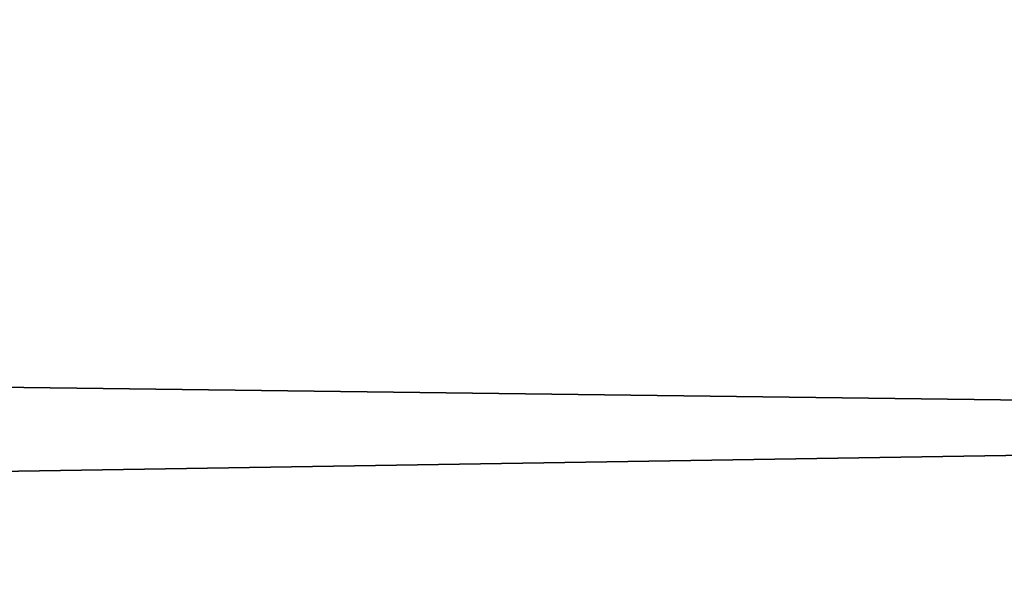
# Model space of a CAD drawing. Header units: millimetres. Extents: x -522 to 188, y -54 to 63.
# Tile 555 of 656: x -3.85312 to -3.84984, y -36.79808 to -36.79617. Entities that reach past the tile are written whole.
import ezdxf

# ---------------------------------------------------------------- set-up
doc = ezdxf.new("R2010")
doc.units = ezdxf.units.MM
doc.header["$LTSCALE"] = 65.185185
for name, color, linetype in [('1', 7, 'CONTINUOUS'), ('2', 7, 'CONTINUOUS'), ('8', 7, 'CONTINUOUS'), ('9', 7, 'CONTINUOUS')]:
    doc.layers.add(name, color=color, linetype=linetype)

msp = doc.modelspace()

# ---------------------------------------------------------------- linework, layer by layer
at = {"layer": '1', "color": 7, "linetype": 'CONTINUOUS'}
for points in [[(-4.178775, -36.8, -12.3100676), (-3.3646476, 23, -12.5570357), (-3.3647088, -36.8, -12.5570172), (-4.178775, -36.8, -12.3100676)], [(-4.178713, 23, -12.3100917), (-3.3646476, 23, -12.5570357), (-4.178775, -36.8, -12.3100676), (-4.178713, 23, -12.3100917)]]:
    msp.add_3dface(points, dxfattribs=at)
at = {"layer": '2', "color": 7, "linetype": 'CONTINUOUS'}
for points in [[(-3.3647088, -36.8, 12.5570172), (-4.178713, 23, 12.3100917), (-4.178775, -36.8, 12.3100676), (-3.3647088, -36.8, 12.5570172)], [(-3.3646476, 23, 12.5570357), (-4.178713, 23, 12.3100917), (-3.3647088, -36.8, 12.5570172), (-3.3646476, 23, 12.5570357)]]:
    msp.add_3dface(points, dxfattribs=at)
at = {"layer": '8', "color": 3, "linetype": 'CONTINUOUS'}
for points in [[(-3.5424354, -36.7927089, -10.4356782), (-3.998883, -36.8, -10.1399671), (-4.2173768, -36.7927089, -10.1816483), (-3.5424354, -36.7927089, -10.4356782)], [(-3.6503799, -36.8, -10.2705676), (-3.998883, -36.8, -10.1399671), (-3.5424354, -36.7927089, -10.4356782), (-3.6503799, -36.8, -10.2705676)]]:
    msp.add_3dface(points, dxfattribs=at)
at = {"layer": '9', "color": 3, "linetype": 'CONTINUOUS'}
for points in [[(-3.9988822, -36.8, 10.1399675), (-3.650379, -36.8, 10.2705679), (-4.2173768, -36.7927089, 10.1816483), (-3.9988822, -36.8, 10.1399675)], [(-4.2173768, -36.7927089, 10.1816483), (-3.650379, -36.8, 10.2705679), (-3.5424354, -36.7927089, 10.4356782), (-4.2173768, -36.7927089, 10.1816483)]]:
    msp.add_3dface(points, dxfattribs=at)

doc.saveas('drawing.dxf')
